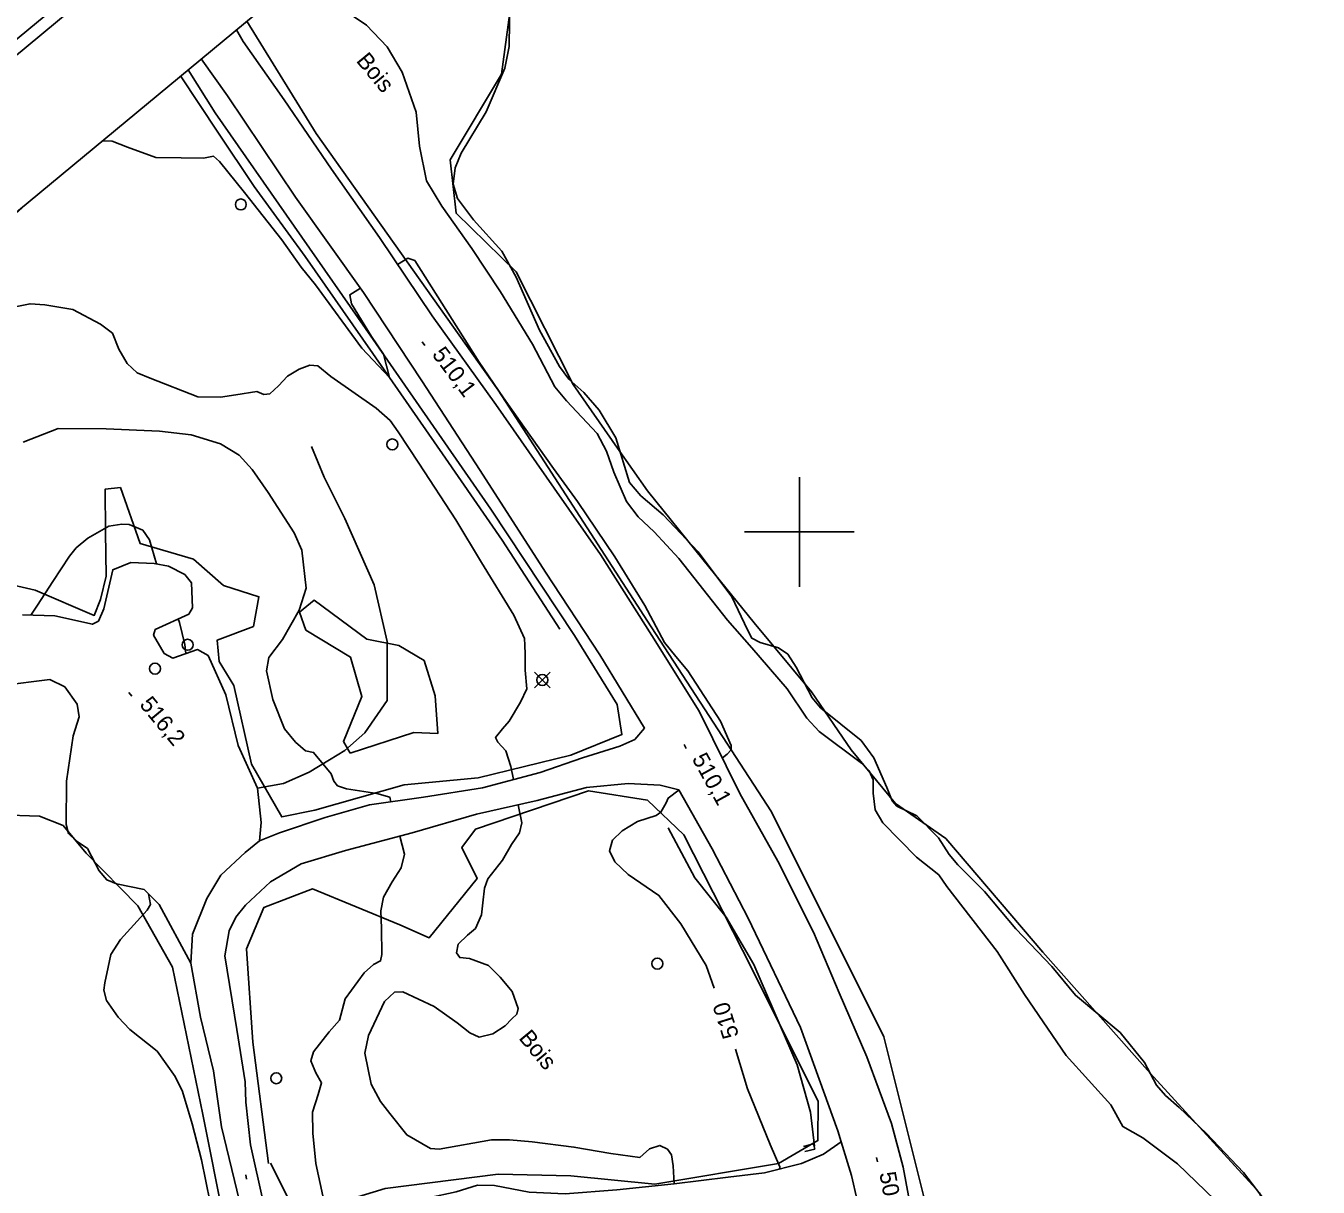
# Model space of a CAD drawing. Extents: x 347312 to 350503, y 6073086 to 6076432.
# Drawn here: x 347759 to 347994.5, y 6075480.7 to 6075692.2 of the extents above; entities that cross this region are included whole.
import ezdxf

# ---------------------------------------------------------------- set-up
doc = ezdxf.new("R2010")
doc.units = 0
for name, color, linetype in [('Level 1', 7, 'Continuous'), ('Level 19', 7, 'Continuous'), ('Level 2', 7, 'Continuous'), ('Level 21', 7, 'Continuous'), ('Level 22', 7, 'Continuous'), ('Level 26', 7, 'Continuous'), ('Level 3', 7, 'Continuous'), ('Level 36', 7, 'Continuous'), ('Level 4', 7, 'Continuous'), ('Level 44', 7, 'Continuous'), ('Level 60', 7, 'Continuous'), ('Level 61', 7, 'Continuous')]:
    doc.layers.add(name, color=color, linetype=linetype)

msp = doc.modelspace()

# ---------------------------------------------------------------- linework, layer by layer
at = {"layer": 'Level 1'}
for points in [[(347772.92, 6075671.26), (347774.73, 6075671.22), (347777.55, 6075670.08), (347782.72, 6075668.2), (347787.34, 6075668.13), (347791.37, 6075668.11), (347793.23, 6075668.45), (347794.31, 6075667.47), (347798.84, 6075661.85), (347805.68, 6075653.24), (347809.18, 6075648.27), (347811.81, 6075645)], [(347885.95, 6075558.88), (347886.8, 6075559.52), (347887.57, 6075560.31), (347887.58, 6075561.12), (347885.64, 6075565.55), (347879.67, 6075574.7), (347877.49, 6075577.33), (347875.38, 6075579.88), (347871.83, 6075586.59), (347866.34, 6075595.47), (347859.58, 6075605.56), (347855.15, 6075611.55), (347849.84, 6075619.09), (347846.09, 6075624.43), (347841.64, 6075630.93), (347829.88, 6075649.47), (347828.63, 6075649.9), (347826.77, 6075648.72)], [(347820, 6075644.44), (347818.07, 6075643.22), (347818.34, 6075641.56), (347822.04, 6075635.64), (347824.22, 6075632.42), (347825.31, 6075628.12), (347820.25, 6075633.49), (347811.81, 6075645)], [(347873.87, 6075548.36), (347874.73, 6075548.94), (347875.7, 6075550.67), (347876.1, 6075551.54), (347878.06, 6075553.01)], [(347873.87, 6075548.36), (347870.46, 6075547.29), (347867.72, 6075545.58), (347865.94, 6075543.84), (347865.39, 6075541.92), (347866.38, 6075539.92), (347868.81, 6075537.63), (347874.4, 6075533.79), (347878.4, 6075528.64), (347882.97, 6075521.02), (347884.47, 6075516.93)], [(347888.32, 6075505.8), (347890.56, 6075498.58), (347894.68, 6075488.43), (347896.43, 6075484.37)], [(347896.43, 6075484.37), (347896.35, 6075483.96)]]:
    msp.add_lwpolyline(points, dxfattribs=at)
at = {"layer": 'Level 19'}
for points in [[(347758.4, 6075584.93), (347764.31, 6075584.72), (347771.14, 6075583.18), (347772.24, 6075583.75), (347773.23, 6075586.03), (347774.86, 6075593.11), (347778.17, 6075594.44), (347782.38, 6075594.28), (347784.99, 6075593.8), (347788, 6075592.23), (347789.22, 6075590.71), (347789.41, 6075586.18), (347788.71, 6075585.06), (347782.61, 6075582.23), (347782.29, 6075581.19), (347784.23, 6075577.87), (347785.79, 6075577.02), (347790.33, 6075578.59), (347792.24, 6075577.51), (347795.44, 6075570.35), (347797.71, 6075561.11), (347801.26, 6075553.35), (347801.89, 6075547.08), (347801.6, 6075543.72)], [(347789.06, 6075521.44), (347783.33, 6075532.17), (347780.57, 6075534.86), (347775.57, 6075535.93), (347773.76, 6075536.64), (347772.37, 6075538.25), (347770.25, 6075542.32), (347768.2, 6075543.73), (347766.8, 6075545.1), (347766.39, 6075546.72), (347766.42, 6075554.61), (347767.66, 6075562.85), (347768.73, 6075566.35), (347768.38, 6075568.61), (347766.1, 6075571.8), (347763.39, 6075573.1), (347754.7, 6075572.05)], [(347907.61, 6075488.88), (347904.36, 6075486.65), (347900.4, 6075484.99), (347893.62, 6075483.26), (347887.03, 6075482.45), (347877.15, 6075481.23), (347866.71, 6075480.18), (347857.33, 6075479.46), (347850.72, 6075479.76), (347844.42, 6075480.93), (347841.33, 6075481), (347837.46, 6075479.79), (347832.41, 6075478.71), (347826.57, 6075477.93), (347819.4, 6075477.37), (347814.15, 6075476.34), (347810.41, 6075475.77), (347806.38, 6075475.26), (347804.65, 6075475.51), (347802.36, 6075475.95)]]:
    msp.add_lwpolyline(points, dxfattribs=at)
at = {"layer": 'Level 2'}
for points in [[(347840.3, 6075651.63), (347834.85, 6075659.33), (347832.06, 6075663.99), (347830.74, 6075670.27), (347830.16, 6075676.49), (347827.61, 6075683.76), (347824.89, 6075688.35), (347821.07, 6075692.3), (347814.17, 6075697.05), (347810.13, 6075700.14), (347809.25, 6075701.28)], [(347975.67, 6075478.36), (347968.9, 6075484.9), (347962.55, 6075489.63), (347958.91, 6075491.7), (347956.77, 6075495.63), (347948.62, 6075504.65), (347941.03, 6075515.74), (347936.02, 6075523.57), (347926.88, 6075535.4), (347925.39, 6075537.53), (347921.34, 6075540.78), (347915.22, 6075547.02), (347913.82, 6075549.36), (347913.45, 6075552.41), (347913.46, 6075554.83), (347912.73, 6075556.52), (347911.31, 6075557.9), (347903.6, 6075563.63), (347901.33, 6075566.06), (347897.78, 6075571.46), (347891.34, 6075578.9), (347886.88, 6075583.95), (347878, 6075595.15), (347873.53, 6075600.05), (347870.62, 6075602.75), (347868.46, 6075605.53), (347866.17, 6075610.88), (347864.84, 6075614.75), (347863.15, 6075617.92), (347857.53, 6075623.88), (347855.42, 6075626.43), (347851.38, 6075634.22), (347845.51, 6075643.73), (347840.3, 6075651.63)], [(347755.23, 6075640.63), (347759.78, 6075641.58), (347762.48, 6075641.4), (347767.59, 6075640.55), (347772.61, 6075637.88), (347774.79, 6075636.21), (347775.98, 6075633.32), (347777.49, 6075630.7), (347779.3, 6075628.99), (347781.7, 6075628.03), (347790.39, 6075624.65), (347794.48, 6075624.55), (347797.31, 6075625.01), (347801.1, 6075625.6), (347802.37, 6075625.04), (347803.48, 6075625.16), (347805.08, 6075626.61), (347806.71, 6075628.36), (347808.81, 6075629.69), (347810.79, 6075630.38), (347812.24, 6075630.24), (347814.62, 6075628.34), (347822.87, 6075622.58), (347825.44, 6075620.29), (347826.86, 6075618.25), (347830.64, 6075612.56), (347837.36, 6075602.19), (347842.05, 6075594.43), (347847.97, 6075584.87), (347849.91, 6075580.59), (347849.95, 6075579.41), (347850.01, 6075577.73), (347850.02, 6075574.8), (347850.29, 6075571.41)], [(347758.54, 6075616.35), (347764.92, 6075618.87), (347773.67, 6075618.82), (347783.36, 6075618.36), (347789.17, 6075617.68), (347794.5, 6075616.05), (347797.92, 6075613.99), (347800.29, 6075611.41), (347803.15, 6075607.2), (347807.92, 6075599.87), (347809.31, 6075596.67), (347810.09, 6075589.77), (347808.81, 6075585.79), (347805.78, 6075580.39)], [(347759.95, 6075584.87), (347761.14, 6075586.67), (347763.96, 6075590.99), (347766.95, 6075595.59), (347768.2, 6075597.14), (347770.33, 6075598.9), (347774.12, 6075601.09), (347776.49, 6075601.45), (347777.87, 6075601.39), (347780.33, 6075600.35), (347781.54, 6075598.56), (347782.81, 6075594.2)], [(347786.8, 6075584.17), (347787.05, 6075583.54), (347787.99, 6075579.51), (347788.2, 6075577.85)], [(347805.78, 6075580.39), (347803.28, 6075577.13), (347802.9, 6075574.68), (347804.02, 6075569.46), (347806.15, 6075564.15), (347808.18, 6075561.69), (347810.01, 6075560.13), (347811.45, 6075559.85), (347814.66, 6075555.96), (347815.12, 6075554.6), (347815.84, 6075553.73), (347817.48, 6075553.21), (347822.96, 6075552.39), (347825.35, 6075551.7), (347825.56, 6075550.87)], [(347850.29, 6075571.41), (347849.18, 6075569.03), (347847.09, 6075565.57), (347845.86, 6075564.15), (347844.61, 6075562.59), (347845.04, 6075561.74), (347846.51, 6075560.14), (347847.41, 6075557.26), (347847.87, 6075554.9)], [(347848.76, 6075550.3), (347849.4, 6075547.02), (347848.98, 6075545.2), (347847.53, 6075543.07), (347845.87, 6075540.23), (347843.2, 6075536.83), (347842.59, 6075535.13), (347842.27, 6075532.45), (347842.06, 6075530.28), (347840.94, 6075527.75), (347839.51, 6075526.57), (347837.81, 6075524.91), (347837.51, 6075523.33), (347838.09, 6075522.47), (347839.84, 6075522.3)], [(347827.17, 6075544.6), (347828, 6075541.34), (347827.39, 6075538.82), (347825.76, 6075536.27), (347824.17, 6075533.5), (347823.72, 6075530.99), (347823.85, 6075527.76), (347823.91, 6075523.01), (347823.66, 6075521.87), (347822.35, 6075521.19), (347820.67, 6075519.67), (347817.22, 6075514.96), (347816.19, 6075511.05), (347814.31, 6075508.96), (347811.47, 6075505.29), (347810.95, 6075503.66), (347811.84, 6075501.46), (347812.91, 6075499.68), (347812.27, 6075497.55), (347811.23, 6075494.29), (347811.31, 6075490.48), (347811.88, 6075484.95), (347813.15, 6075479.05)], [(347781.38, 6075534.07), (347781.74, 6075532.16), (347781.13, 6075531.13), (347776.24, 6075525.77), (347774.52, 6075523.02), (347774.01, 6075520.73), (347773.44, 6075517.87), (347773.24, 6075516.51)], [(347839.84, 6075522.3), (347843.31, 6075521.01), (347845.46, 6075518.9), (347847.63, 6075516.28), (347848.73, 6075513.17), (347848.49, 6075512.17), (347847.6, 6075511.3), (347846.38, 6075510.03), (347844.11, 6075508.57), (347841.64, 6075508), (347839.95, 6075508.75), (347837.63, 6075510.58), (347833.43, 6075513.55), (347827.74, 6075516.22), (347826.2, 6075516.15), (347824.35, 6075514.5), (347821.49, 6075508.26), (347820.82, 6075505.04), (347821.97, 6075499.44), (347823.65, 6075496.28), (347825.35, 6075494.06), (347828.43, 6075490.18), (347832.74, 6075487.71), (347834.34, 6075487.56), (347843.9, 6075489.27), (347847.13, 6075489.25), (347851.28, 6075488.92), (347858.9, 6075487.96), (347865.61, 6075486.8), (347870.9, 6075486.07), (347871.54, 6075486.59), (347872.67, 6075487.65), (347874.57, 6075488.27), (347875.97, 6075487.55), (347876.68, 6075486.53)], [(347773.24, 6075516.51), (347773.72, 6075514.64), (347775.84, 6075511.59), (347777.97, 6075509.35), (347782.93, 6075505.44), (347786.21, 6075500.82), (347787.56, 6075498.07), (347789.34, 6075492.21), (347791.05, 6075485.62), (347793.38, 6075473.95), (347794.67, 6075472.07), (347795.85, 6075471.45), (347798.09, 6075470.96)], [(347876.68, 6075486.53), (347876.99, 6075484.54), (347877.15, 6075481.23)]]:
    msp.add_lwpolyline(points, dxfattribs=at)
at = {"layer": 'Level 21'}
for points in [[(347863.75, 6075595.87), (347855.32, 6075607.99), (347844.68, 6075623.23), (347833.09, 6075639.39), (347823.44, 6075653.65), (347814.71, 6075666.12), (347806.11, 6075678.71), (347798.62, 6075689.38), (347797.38, 6075691.47)], [(347871.74, 6075564.28), (347863.65, 6075577.6), (347853.69, 6075592.66), (347841.79, 6075611.21), (347831.2, 6075627.54), (347820.58, 6075643.63), (347808.18, 6075660.99), (347795.78, 6075679.43), (347790.99, 6075686.18)], [(347922.63, 6075464.36), (347918.91, 6075484.27), (347916.77, 6075492.24), (347912.26, 6075504.4), (347907.22, 6075516.03), (347902.55, 6075527.13), (347896.05, 6075540.01), (347889.15, 6075552.39), (347881.75, 6075567.37), (347873.12, 6075581.15), (347863.75, 6075595.87)], [(347871.74, 6075564.28), (347869.99, 6075562.17), (347867.29, 6075560.98), (347860.44, 6075558.89), (347852.74, 6075556.21), (347842.22, 6075553.38), (347831.46, 6075551.71), (347821.63, 6075550.3), (347813.57, 6075547.98), (347805.23, 6075545.2), (347801.6, 6075543.72), (347799, 6075541.64), (347794.58, 6075537.46), (347791.99, 6075533.26), (347789.38, 6075526.71), (347789.06, 6075521.44), (347790.84, 6075511.62), (347793.19, 6075501.84), (347794.69, 6075491.63), (347797.98, 6075478.11)], [(347802.3, 6075477.72), (347799.98, 6075488.36), (347799.14, 6075496.12), (347798.97, 6075499.85), (347797.45, 6075509.37), (347795.3, 6075522.8), (347796.09, 6075527.34), (347797.29, 6075529.81), (347799.04, 6075532), (347803.59, 6075536.29), (347809.17, 6075539.57), (347817.28, 6075542.01), (347829.43, 6075545.19), (347841.13, 6075548.58), (347852.23, 6075551.08), (347861.17, 6075553.46), (347868.81, 6075554.19), (347874.61, 6075553.87), (347878.04, 6075553.06)], [(347910.54, 6075478.29), (347909.51, 6075482.76), (347907.61, 6075488.88), (347906.98, 6075490.93), (347900.16, 6075509.76), (347890.68, 6075529.66), (347884.08, 6075542.3), (347878.04, 6075553.06)]]:
    msp.add_lwpolyline(points, dxfattribs=at)
at = {"layer": 'Level 22'}
msp.add_lwpolyline([(347801.26, 6075553.35), (347806, 6075554.17), (347810.63, 6075556.26), (347814.38, 6075558.5), (347817.15, 6075560.2), (347820.77, 6075563.39), (347824.84, 6075569.31), (347824.88, 6075580.03), (347822.52, 6075590.35), (347817.13, 6075602.46), (347813.39, 6075610), (347811.08, 6075615.59)], dxfattribs=at)
at = {"layer": 'Level 26'}
for p, q in [((347902.58, 6075488.55), (347900.72, 6075488.08)), ((347902.82, 6075487.6), (347902.58, 6075488.55)), ((347902.82, 6075487.6), (347900.96, 6075487.15))]:
    msp.add_line(p, q, dxfattribs=at)
at = {"layer": 'Level 3'}
for p, q in [((347831.22, 6075634.64), (347831.7, 6075634)), ((347777.8, 6075570.74), (347778.31, 6075570.12)), ((347878.97, 6075561.26), (347879.36, 6075560.56)), ((347914.06, 6075486.03), (347914.2, 6075485.24)), ((347799.11, 6075482.87), (347799.21, 6075482.08))]:
    msp.add_line(p, q, dxfattribs=at)
at = {"layer": 'Level 36'}
for p, q in [((347851.74, 6075571.63), (347854.56, 6075574.45)), ((347851.74, 6075574.45), (347854.56, 6075571.63))]:
    msp.add_line(p, q, dxfattribs=at)
for centre in [(347798.2, 6075659.66), (347825.8, 6075615.95), (347788.5, 6075579.45), (347782.56, 6075575.11), (347853.15, 6075573.04), (347874.1, 6075521.37), (347804.65, 6075500.49)]:
    msp.add_circle(centre, 1, dxfattribs=at)
at = {"layer": 'Level 4'}
for points in [[(347962.85, 6075503.35), (347958.44, 6075508.84), (347950.29, 6075515.6), (347946.02, 6075520.84), (347939.43, 6075527.72), (347933.73, 6075534.54), (347928.86, 6075539.34), (347927.29, 6075541.26), (347925.35, 6075544.31), (347921.4, 6075548.3), (347917.77, 6075550.05), (347916.91, 6075551.05), (347915.91, 6075553.46), (347913.57, 6075558.84), (347911.24, 6075562), (347903.84, 6075567.97), (347902.3, 6075569.77), (347899.41, 6075575.35), (347897.87, 6075577.76), (347896.16, 6075578.87), (347892.84, 6075579.9), (347891.31, 6075580.63), (347890.52, 6075582.17), (347887.66, 6075588.16), (347881.54, 6075596.36), (347875.18, 6075603.15), (347871.07, 6075606.61), (347869, 6075609.02), (347866.51, 6075617.15), (347863.5, 6075622.17), (347860.72, 6075625.41), (347857.95, 6075627.83), (347856.29, 6075630.13), (347852.62, 6075636.79), (347848.4, 6075646.41), (347845.78, 6075651.15), (347840.57, 6075656.87), (347837.67, 6075660.77), (347836.89, 6075663.37), (347837.23, 6075666.33), (347838.38, 6075668.99), (347842.91, 6075676.54), (347846.33, 6075684.5), (347847.12, 6075688.45), (347847.2, 6075697.57)], [(347856.33, 6075582.3), (347845.85, 6075598.5), (347835.47, 6075613.42), (347822.26, 6075632.53), (347809.92, 6075650.18), (347800.64, 6075662.94), (347794, 6075672.81), (347787.23, 6075683.08)], [(347738.83, 6075615.39), (347741.15, 6075619.65), (347744.74, 6075625.7), (347746.18, 6075628.07), (347747.81, 6075636.67), (347749.37, 6075647.49), (347751.26, 6075651.47), (347754.51, 6075655.63), (347760.46, 6075660.96)], [(347876.08, 6075546.12), (347880.94, 6075537), (347886.64, 6075529.82), (347891.67, 6075521.22), (347895.36, 6075512.76), (347899.6, 6075502.95), (347902.01, 6075494.3), (347902.72, 6075488.09)], [(347985.45, 6075477.39), (347980.94, 6075483.34), (347974.18, 6075490.44), (347969.19, 6075495.16), (347966.69, 6075497.36), (347965.08, 6075499.25), (347962.85, 6075503.35)]]:
    msp.add_lwpolyline(points, dxfattribs=at)
at = {"layer": 'Level 44'}
for points in [[(347842.82, 6075729.01), (347844.18, 6075728.01), (347849.05, 6075708.18), (347845.71, 6075683.42), (347836.37, 6075667.79), (347837.43, 6075658.07), (347848.38, 6075647.42), (347858.75, 6075626.84), (347866.86, 6075615.27), (347872.31, 6075607.49), (347882.47, 6075594.94), (347891.73, 6075583.44), (347902.22, 6075570.87), (347909.42, 6075560.34), (347917.51, 6075550.56), (347926.66, 6075544.14), (347944.37, 6075523.49), (347963.94, 6075501.4), (347983.85, 6075479.6), (347985.33, 6075475.4), (347982.61, 6075460.88), (347968.54, 6075445.42), (347954.73, 6075428.96), (347950.56, 6075412.59)], [(347950.56, 6075412.59), (347955.53, 6075394.04), (347961.8, 6075381.79), (347960.86, 6075358.45), (347966.64, 6075335.42), (347956.96, 6075315.59), (347954.08, 6075303.85), (347948.34, 6075305.68), (347937.86, 6075333.06), (347933.71, 6075368.72), (347930.13, 6075408.75), (347925.81, 6075449.66), (347922.94, 6075477.65), (347915.36, 6075508.03), (347894.9, 6075549.01), (347872.97, 6075582.7), (347845.07, 6075625.82), (347811.9, 6075672.62), (347799.3, 6075693.06)], [(347788.6, 6075684.21), (347793.53, 6075676.35), (347822.31, 6075635.04), (347843.78, 6075604.18), (347859, 6075581.14), (347866.77, 6075568.55), (347867.66, 6075563.09), (347858.34, 6075559.32), (347841.42, 6075555.22), (347827.99, 6075553.97), (347811.7, 6075549.34), (347805.67, 6075548.09), (347800.14, 6075557.7), (347796.92, 6075572.02), (347794.25, 6075576.38), (347793.89, 6075580.31), (347800.5, 6075582.81), (347801.48, 6075588.19), (347795.05, 6075590.23), (347789.57, 6075595.04), (347779.87, 6075597.89), (347776.26, 6075608.08), (347773.48, 6075607.81), (347773.54, 6075600), (347773.66, 6075591.94), (347772.61, 6075587.71), (347771.49, 6075584.79), (347760.72, 6075589.43), (347756, 6075590.52)], [(347818.11, 6075559.7), (347829.7, 6075563.46), (347834.09, 6075563.29), (347833.63, 6075570.17), (347831.59, 6075576.59), (347827, 6075579.31), (347821.15, 6075580.48), (347811.59, 6075587.57), (347808.91, 6075585.41), (347810.04, 6075582.14), (347818.21, 6075577.2), (347820.27, 6075570.04), (347816.89, 6075561.83), (347818.11, 6075559.7)], [(347803.22, 6075484.95), (347800.36, 6075507.09), (347799.21, 6075524.04), (347802.38, 6075531.6), (347811.25, 6075534.99), (347827.17, 6075528.41), (347832.52, 6075526.05), (347841.24, 6075536.88), (347838.49, 6075542.55), (347840.94, 6075545.87), (347861.58, 6075552.86), (347872.3, 6075551.14), (347878.92, 6075544.84), (347889.65, 6075523.84), (347903.4, 6075496.32), (347903.35, 6075489.14), (347896.18, 6075484.94), (347873.63, 6075481.18), (347858.36, 6075482.74), (347845.11, 6075483.02), (347824.49, 6075480.42), (347815.16, 6075477.55), (347807.58, 6075477.21), (347803.6, 6075485.04)], [(347754.2, 6075548.47), (347761.49, 6075548.24), (347765.82, 6075546.53), (347769.99, 6075541.5), (347779.42, 6075531.92), (347785.72, 6075520.7), (347791.27, 6075493.91), (347795.14, 6075474.41), (347795.38, 6075462.59), (347795.63, 6075443.05), (347796.28, 6075426.34), (347793.16, 6075420.54), (347788.37, 6075409.82), (347784.67, 6075403.59), (347776.38, 6075396.06), (347769.1, 6075394.31), (347756.97, 6075393.42)]]:
    msp.add_lwpolyline(points, dxfattribs=at)
at = {"layer": 'Level 60'}
msp.add_lwpolyline([(348655.35, 6076431.86), (347312.14, 6075321.93)], dxfattribs=at)
for points in [[(349159.76, 6073089.49), (347315.28, 6075321.63), (348655.04, 6076428.72), (350499.52, 6074196.58)], [(348779.44, 6073584.28), (350085.28, 6074663.34), (348652.09, 6076397.74), (347346.25, 6075318.68)]]:
    msp.add_lwpolyline(points, close=True, dxfattribs=at)
at = {"layer": 'Level 61'}
for p, q in [((347900, 6075610), (347900, 6075590)), ((347890, 6075600), (347910, 6075600))]:
    msp.add_line(p, q, dxfattribs=at)

# ---------------------------------------------------------------- texts
at = {"layer": 'Level 1'}
msp.add_text('510', height=3, rotation=107.5627, dxfattribs=at).set_placement((347889, 6075508.26))
at = {"layer": 'Level 3'}
for s, rotation, p in [('510,1', 307.0391, (347832.92, 6075632.32)), ('516,2', 309.5679, (347779.61, 6075568.5)), ('510,1', 298.8405, (347880.33, 6075558.72)), ('509,4', 280.5764, (347914.55, 6075483.19))]:
    msp.add_text(s, height=3, rotation=rotation, dxfattribs=at).set_placement(p)
at = {"layer": 'Level 44'}
for p in [(347819.1, 6075685.79), (347848.72, 6075507.77)]:
    msp.add_text('Bois', height=3, rotation=309.568, dxfattribs=at).set_placement(p)

doc.saveas('drawing.dxf')
